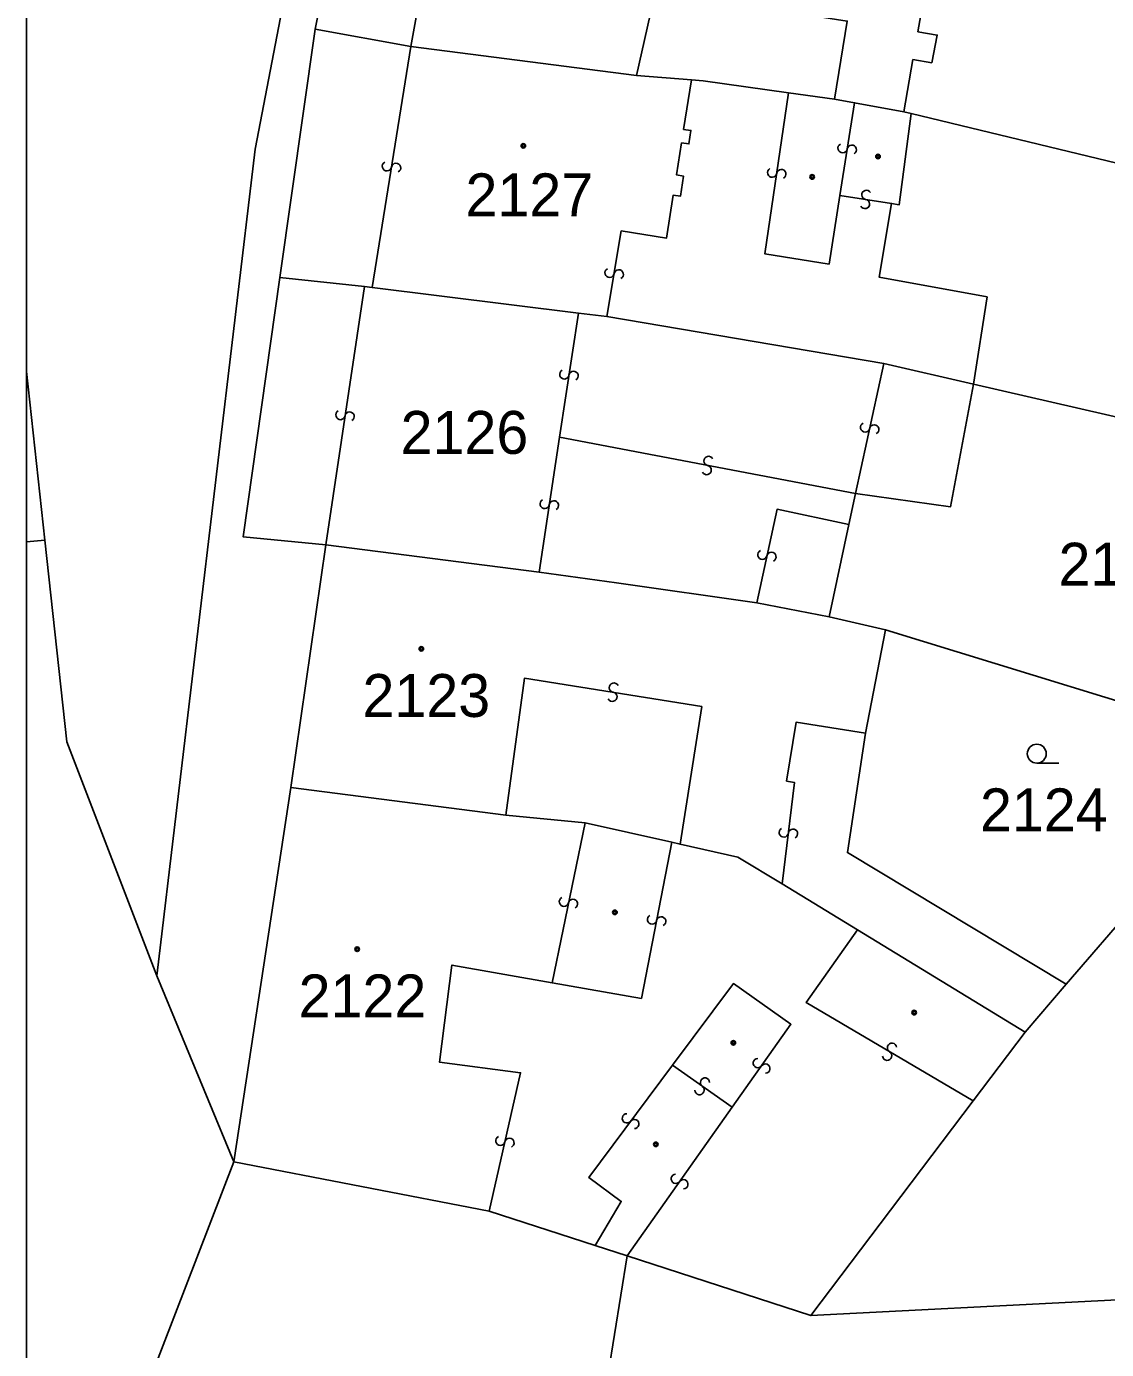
# Model space of a CAD drawing. Extents: x -596024 to -594475, y -1163820 to -1161957.
# Drawn here: x -596024.4 to -595981.6, y -1163000.7 to -1162948.3 of the extents above; entities that cross this region are included whole.
import ezdxf

# ---------------------------------------------------------------- set-up
doc = ezdxf.new("R2010")
doc.units = 0
for name, color, linetype in [('Level 1', 7, 'Continuous'), ('Level 13', 7, 'Continuous'), ('Level 3', 7, 'Continuous'), ('Level 4', 7, 'Continuous'), ('Level 5', 7, 'Continuous'), ('Level 60', 7, 'Continuous'), ('Vrstva 60', 7, 'Continuous'), ('Vrstva 63', 7, 'Continuous')]:
    doc.layers.add(name, color=color, linetype=linetype)

msp = doc.modelspace()

# ---------------------------------------------------------------- linework, layer by layer
at = {"layer": 'Level 1'}
for p in [(-596024.42, -1162961.992), (-596024.42, -1162968.745)]:
    msp.add_line(p, (-596023.69, -1162968.68), dxfattribs=at)
for points in [[(-596024.42, -1162925.615), (-596008.69, -1162918.52), (-596015.36, -1162953.19), (-596019.25, -1162985.94)], [(-596012.98, -1162948.44), (-596011.05, -1162938.75)], [(-596012.98, -1162948.44), (-596014.38, -1162958.27)], [(-596009.19, -1162949.12), (-596012.98, -1162948.44)], [(-596009.19, -1162949.12), (-596000.25, -1162950.27)], [(-596000.25, -1162950.27), (-595998.08, -1162950.45)], [(-595994.23, -1162950.96), (-595997.62, -1162950.49), (-595998.08, -1162950.45)], [(-595994.23, -1162950.96), (-595992.41, -1162951.21)], [(-595992.41, -1162951.21), (-595991.62, -1162951.35)], [(-595991.62, -1162951.35), (-595989.67, -1162951.71)], [(-595989.38, -1162951.78), (-595989.85, -1162955.39), (-595990.15, -1162955.34)], [(-595989.38, -1162951.78), (-595989.67, -1162951.71)], [(-595969.53, -1162956.57), (-595989.38, -1162951.78)], [(-595986.91, -1162962.5), (-595986.37, -1162959.04), (-595990.65, -1162958.26), (-595990.15, -1162955.34)], [(-596012.56, -1162968.86), (-596015.84, -1162968.54), (-596014.38, -1162958.27)], [(-596014.38, -1162958.27), (-596011.03, -1162958.63)], [(-596010.73, -1162958.67), (-596011.03, -1162958.63)], [(-596002.55, -1162959.68), (-596010.73, -1162958.67)], [(-596001.43, -1162959.82), (-596002.55, -1162959.68)], [(-595990.46, -1162961.68), (-596001.43, -1162959.82)], [(-595986.91, -1162962.5), (-595990.46, -1162961.68)], [(-595991.58, -1162966.83), (-595987.82, -1162967.36), (-595986.91, -1162962.5)], [(-595971.22, -1162966.1), (-595986.91, -1162962.5)], [(-595991.58, -1162966.83), (-595991.84, -1162968.06)], [(-595991.84, -1162968.06), (-595992.62, -1162971.72)], [(-596019.25, -1162985.94), (-596022.82, -1162976.67), (-596023.69, -1162968.68)], [(-596012.56, -1162968.86), (-596013.95, -1162978.48)], [(-596004.11, -1162969.94), (-596012.56, -1162968.86)], [(-596004.11, -1162969.94), (-596001.05, -1162970.37), (-595995.49, -1162971.16)], [(-595992.62, -1162971.72), (-595995.49, -1162971.16)], [(-595990.39, -1162972.23), (-595992.62, -1162971.72)], [(-595991.18, -1162976.32), (-595990.39, -1162972.23)], [(-595975.86, -1162976.69), (-595990.39, -1162972.23)], [(-595983.23, -1162986.27), (-595991.9, -1162981.05), (-595991.18, -1162976.32)], [(-595983.23, -1162986.27), (-595980.45, -1162983.04), (-595978.15, -1162979.88), (-595975.86, -1162976.69)], [(-596016.2, -1162993.3), (-596013.95, -1162978.48)], [(-596013.95, -1162978.48), (-596005.43, -1162979.57)], [(-596005.43, -1162979.57), (-596002.29, -1162979.87)], [(-596002.29, -1162979.87), (-595998.86, -1162980.64)], [(-595998.86, -1162980.64), (-595998.53, -1162980.72)], [(-595994.49, -1162982.29), (-595996.24, -1162981.23), (-595998.53, -1162980.72)], [(-595991.5, -1162984.11), (-595994.49, -1162982.29)], [(-595991.5, -1162984.11), (-595984.86, -1162988.16)], [(-596019.25, -1162985.94), (-596016.2, -1162993.3)], [(-595984.86, -1162988.16), (-595983.23, -1162986.27)], [(-595986.92, -1162990.89), (-595984.86, -1162988.16)], [(-595986.92, -1162990.89), (-595990.19, -1162995.21), (-595993.35, -1162999.39)], [(-596024.42, -1163016.146), (-596022.36, -1163009.27), (-596016.2, -1162993.3)], [(-596006.09, -1162995.25), (-596016.2, -1162993.3)], [(-596001.89, -1162996.62), (-596006.09, -1162995.25)], [(-596000.63, -1162997.03), (-596001.89, -1162996.62)], [(-596000.63, -1162997.03), (-596001.88, -1163004.81), (-596014.2, -1163003.3), (-596015.7, -1163003.7), (-596016.6, -1163005.6), (-596016.1, -1163009.9), (-596015.2, -1163011), (-596013, -1163011.8), (-596010.5, -1163034.1), (-596013, -1163034.5), (-596013.91, -1163035.64), (-596013.6, -1163037.7), (-596011.52, -1163039.43), (-596007.9, -1163039.1), (-596001.4, -1163037.5), (-596002.3, -1163042.9)], [(-595993.35, -1162999.39), (-596000.63, -1162997.03)], [(-595970.62, -1162998.23), (-595993.35, -1162999.39)]]:
    msp.add_lwpolyline(points, dxfattribs=at)
at = {"layer": 'Level 13'}
for centre, start, end in [((-595992.092, -1162953.15), 118.1776, 350.7676), ((-595991.728, -1162953.21), 298.3921, 170.4901), ((-596010.142, -1162953.869), 118.2123, 350.3103), ((-596009.778, -1162953.93), 297.9978, 170.5878), ((-595994.882, -1162954.121), 118.9913, 351.0893), ((-595994.518, -1162954.178), 298.7769, 171.3669), ((-595991.209, -1162955.362), 208.2861, 80.8761), ((-595991.15, -1162954.998), 28.5006, 260.5986), ((-596001.322, -1162958.088), 117.8282, 349.9262), ((-596000.959, -1162958.151), 297.6138, 170.2038), ((-596003.112, -1162962.111), 118.4909, 351.0809), ((-596002.748, -1162962.169), 298.7053, 170.8033), ((-596011.982, -1162963.721), 118.8666, 350.9646), ((-596011.618, -1162963.778), 298.6522, 171.2422), ((-595991.2, -1162964.21), 114.8889, 347.4789), ((-595990.84, -1162964.291), 295.1033, 167.2013), ((-595997.476, -1162965.901), 206.5997, 78.6977), ((-595997.405, -1162965.539), 26.3852, 258.9752), ((-596003.892, -1162967.242), 118.5331, 351.1231), ((-596003.528, -1162967.299), 298.7476, 170.8455), ((-595995.27, -1162969.259), 115.2042, 347.3022), ((-595994.91, -1162969.34), 294.9897, 167.5797), ((-596001.21, -1162974.882), 208.0139, 80.6039), ((-596001.149, -1162974.518), 28.2284, 260.3263), ((-595994.423, -1162980.256), 120.4232, 352.5212), ((-595994.057, -1162980.303), 300.2087, 172.7987), ((-596003.13, -1162983.002), 115.4839, 348.0739), ((-596002.77, -1162983.079), 295.6983, 167.7963), ((-595999.641, -1162983.703), 116.4014, 348.4994), ((-595999.279, -1162983.776), 296.1869, 168.7769), ((-595990.135, -1162988.782), 6.8315, 238.9295), ((-595995.45, -1162989.393), 91.8519, 324.4419), ((-595990.324, -1162989.098), 186.617, 59.207), ((-595995.15, -1162989.608), 272.0664, 144.1644), ((-595997.758, -1162990.46), 182.0885, 54.1865), ((-595997.543, -1162990.16), 1.874, 234.464), ((-596000.637, -1162991.579), 90.4329, 323.0229), ((-596000.343, -1162991.802), 270.6473, 142.7453), ((-596005.649, -1162992.469), 114.4083, 346.9983), ((-596005.29, -1162992.552), 294.6227, 166.7207), ((-595998.7, -1162993.972), 92.1399, 324.2379), ((-595998.4, -1162994.187), 271.9254, 144.5154)]:
    msp.add_arc(centre, 0.184, start, end, dxfattribs=at)
at = {"layer": 'Level 3'}
for points in [[(-596009.19, -1162949.12), (-596007.41, -1162939.32)], [(-595987.96, -1162942), (-595989.11, -1162948.54), (-595988.34, -1162948.67), (-595988.56, -1162949.77), (-595989.31, -1162949.64), (-595989.67, -1162951.71)], [(-595992.41, -1162951.21), (-595991.91, -1162948.12), (-595999.5, -1162946.92), (-596000.25, -1162950.27)], [(-596010.73, -1162958.67), (-596009.19, -1162949.12)], [(-596001.43, -1162959.82), (-596000.86, -1162956.43), (-595999.07, -1162956.72), (-595998.8, -1162955.01), (-595998.51, -1162955.05), (-595998.39, -1162954.26), (-595998.67, -1162954.21), (-595998.47, -1162952.94), (-595998.18, -1162952.98), (-595998.1, -1162952.45), (-595998.39, -1162952.41), (-595998.08, -1162950.45)], [(-595992.2, -1162955.02), (-595992.63, -1162957.74), (-595995.17, -1162957.34), (-595994.23, -1162950.96)], [(-595991.62, -1162951.35), (-595992.2, -1162955.02)], [(-595992.2, -1162955.02), (-595990.15, -1162955.34)], [(-596012.56, -1162968.86), (-596011.03, -1162958.63)], [(-596002.55, -1162959.68), (-596003.3, -1162964.6)], [(-595990.46, -1162961.68), (-595991.58, -1162966.83)], [(-596003.3, -1162964.6), (-596004.11, -1162969.94)], [(-595991.58, -1162966.83), (-596003.3, -1162964.6)], [(-595995.49, -1162971.16), (-595994.69, -1162967.45), (-595991.84, -1162968.06)], [(-596005.43, -1162979.57), (-596004.69, -1162974.14), (-595997.67, -1162975.27), (-595998.53, -1162980.72)], [(-595994.49, -1162982.29), (-595994, -1162978.27), (-595994.31, -1162978.22), (-595993.93, -1162975.88), (-595991.18, -1162976.32)], [(-596002.29, -1162979.87), (-596003.6, -1162986.21)], [(-596003.6, -1162986.21), (-596000.06, -1162986.83), (-595998.86, -1162980.64)], [(-595991.5, -1162984.11), (-595993.53, -1162986.99), (-595986.92, -1162990.89)], [(-596003.6, -1162986.21), (-596007.57, -1162985.51), (-596008.06, -1162989.35), (-596004.85, -1162989.77), (-596006.09, -1162995.25)], [(-595998.83, -1162989.47), (-595996.42, -1162986.24), (-595994.14, -1162987.85), (-595996.47, -1162991.14)], [(-595998.83, -1162989.47), (-596002.15, -1162993.92), (-596000.86, -1162994.87), (-596001.89, -1162996.62)], [(-595996.47, -1162991.14), (-595998.83, -1162989.47)], [(-596000.63, -1162997.03), (-595996.47, -1162991.14)]]:
    msp.add_lwpolyline(points, dxfattribs=at)
at = {"layer": 'Level 5'}
msp.add_line((-595984.4, -1162977.51), (-595983.525, -1162977.51), dxfattribs=at)
for centre, radius in [((-596004.74, -1162953.06), 0.09), ((-596004.74, -1162953.06), 0.0521), ((-595990.69, -1162953.48), 0.09), ((-595990.69, -1162953.48), 0.0521), ((-595993.3, -1162954.29), 0.09), ((-595993.3, -1162954.29), 0.0521), ((-596008.78, -1162972.98), 0.09), ((-596008.78, -1162972.98), 0.0521), ((-595984.4, -1162977.135), 0.375), ((-596001.11, -1162983.42), 0.09), ((-596001.11, -1162983.42), 0.0521), ((-596011.32, -1162984.88), 0.09), ((-596011.32, -1162984.88), 0.0521), ((-595989.26, -1162987.39), 0.09), ((-595989.26, -1162987.39), 0.0521), ((-595996.42, -1162988.59), 0.09), ((-595996.42, -1162988.59), 0.0521), ((-595999.49, -1162992.61), 0.09), ((-595999.49, -1162992.61), 0.0521)]:
    msp.add_circle(centre, radius, dxfattribs=at)
at = {"layer": 'Level 60'}
for points in [[(-596009.19, -1162949.12), (-596012.98, -1162948.44), (-596011.05, -1162938.75), (-596007.41, -1162939.32), (-596001.3, -1162940.16), (-595998.35, -1162940.53), (-595996.92, -1162940.71), (-595990.45, -1162941.67), (-595987.96, -1162942), (-595987.61, -1162942.05), (-595978.24, -1162943.41), (-595974.47, -1162943.95), (-595967.57, -1162944.98), (-595968.97, -1162953.21), (-595969.53, -1162956.57), (-595989.38, -1162951.78), (-595989.67, -1162951.71), (-595991.62, -1162951.35), (-595992.41, -1162951.21), (-595994.23, -1162950.96), (-595997.62, -1162950.49), (-595998.08, -1162950.45), (-596000.25, -1162950.27)], [(-595990.46, -1162961.68), (-596001.43, -1162959.82), (-596002.55, -1162959.68), (-596010.73, -1162958.67), (-596011.03, -1162958.63), (-596014.38, -1162958.27), (-596012.98, -1162948.44), (-596009.19, -1162949.12), (-596000.25, -1162950.27), (-595998.08, -1162950.45), (-595997.62, -1162950.49), (-595994.23, -1162950.96), (-595992.41, -1162951.21), (-595991.62, -1162951.35), (-595989.67, -1162951.71), (-595989.38, -1162951.78), (-595989.85, -1162955.39), (-595990.15, -1162955.34), (-595990.65, -1162958.26), (-595986.37, -1162959.04), (-595986.91, -1162962.5)], [(-595969.31, -1162956.67), (-595971.22, -1162966.1), (-595986.91, -1162962.5), (-595986.37, -1162959.04), (-595990.65, -1162958.26), (-595990.15, -1162955.34), (-595989.85, -1162955.39), (-595989.38, -1162951.78), (-595969.53, -1162956.57)], [(-596004.11, -1162969.94), (-596012.56, -1162968.86), (-596015.84, -1162968.54), (-596014.38, -1162958.27), (-596011.03, -1162958.63), (-596010.73, -1162958.67), (-596002.55, -1162959.68), (-596001.43, -1162959.82), (-595990.46, -1162961.68), (-595986.91, -1162962.5), (-595987.82, -1162967.36), (-595991.58, -1162966.83), (-595991.84, -1162968.06), (-595992.62, -1162971.72), (-595995.49, -1162971.16), (-596001.05, -1162970.37)], [(-595975.86, -1162976.69), (-595990.39, -1162972.23), (-595992.62, -1162971.72), (-595991.84, -1162968.06), (-595991.58, -1162966.83), (-595987.82, -1162967.36), (-595986.91, -1162962.5), (-595971.22, -1162966.1)], [(-596005.43, -1162979.57), (-596013.95, -1162978.48), (-596012.56, -1162968.86), (-596004.11, -1162969.94), (-596001.05, -1162970.37), (-595995.49, -1162971.16), (-595992.62, -1162971.72), (-595990.39, -1162972.23), (-595991.18, -1162976.32), (-595991.9, -1162981.05), (-595983.23, -1162986.27), (-595984.86, -1162988.16), (-595991.5, -1162984.11), (-595994.49, -1162982.29), (-595996.24, -1162981.23), (-595998.53, -1162980.72), (-595998.86, -1162980.64), (-596002.29, -1162979.87)], [(-595978.15, -1162979.88), (-595980.45, -1162983.04), (-595983.23, -1162986.27), (-595991.9, -1162981.05), (-595991.18, -1162976.32), (-595990.39, -1162972.23), (-595975.86, -1162976.69)], [(-596006.09, -1162995.25), (-596016.2, -1162993.3), (-596013.95, -1162978.48), (-596005.43, -1162979.57), (-596002.29, -1162979.87), (-595998.86, -1162980.64), (-595998.53, -1162980.72), (-595996.24, -1162981.23), (-595994.49, -1162982.29), (-595991.5, -1162984.11), (-595984.86, -1162988.16), (-595986.92, -1162990.89), (-595990.19, -1162995.21), (-595993.35, -1162999.39), (-596000.63, -1162997.03), (-596001.89, -1162996.62)]]:
    msp.add_lwpolyline(points, close=True, dxfattribs=at)
for points in [[(-595942.49, -1162958.73), (-595950.67, -1162962.21), (-595958.16, -1162966.31), (-595965.2, -1162970.16), (-595966.08, -1162970.49), (-595973.22, -1162981.38), (-595977.64, -1162988.13), (-595976.85, -1162996.87), (-595971.49, -1162996.34), (-595970.62, -1162998.23), (-595993.35, -1162999.39), (-595990.19, -1162995.21), (-595986.92, -1162990.89), (-595984.86, -1162988.16), (-595983.23, -1162986.27), (-595980.45, -1162983.04), (-595978.15, -1162979.88), (-595975.86, -1162976.69), (-595971.22, -1162966.1), (-595969.31, -1162956.67), (-595969.53, -1162956.57), (-595968.97, -1162953.21), (-595967.57, -1162944.98)], [(-596013.91, -1163035.64), (-596013, -1163034.5), (-596010.5, -1163034.1), (-596013, -1163011.8), (-596015.2, -1163011), (-596016.1, -1163009.9), (-596016.6, -1163005.6), (-596015.7, -1163003.7), (-596014.2, -1163003.3), (-596001.88, -1163004.81), (-596000.63, -1162997.03), (-595993.35, -1162999.39), (-595970.62, -1162998.23), (-595964.84, -1162995.68), (-595957.02, -1162994.91), (-595957.18, -1162994.43), (-595940.98, -1162988.01), (-595940.18, -1162989.98), (-595921.07, -1162984.8), (-595917.43, -1162983.88), (-595907.57, -1162981.5), (-595906.63, -1162985.26), (-595898.87, -1162983.32)]]:
    msp.add_lwpolyline(points, dxfattribs=at)
at = {"layer": 'Vrstva 60'}
for points in [[(-596024.42, -1162925.615), (-596024.42, -1162961.992), (-596023.69, -1162968.68), (-596022.82, -1162976.67), (-596019.25, -1162985.94), (-596015.36, -1162953.19), (-596008.69, -1162918.52)], [(-596024.42, -1162961.992), (-596024.42, -1162968.745), (-596023.69, -1162968.68)], [(-596024.42, -1162968.745), (-596024.42, -1163016.146), (-596022.36, -1163009.27), (-596016.2, -1162993.3), (-596019.25, -1162985.94), (-596022.82, -1162976.67), (-596023.69, -1162968.68)]]:
    msp.add_lwpolyline(points, close=True, dxfattribs=at)
for points in [[(-596008.69, -1162918.52), (-596015.36, -1162953.19), (-596019.25, -1162985.94), (-596016.2, -1162993.3), (-596013.95, -1162978.48), (-596012.56, -1162968.86), (-596015.84, -1162968.54), (-596014.38, -1162958.27), (-596012.98, -1162948.44), (-596011.05, -1162938.75)], [(-596013.91, -1163035.64), (-596013, -1163034.5), (-596010.5, -1163034.1), (-596013, -1163011.8), (-596015.2, -1163011), (-596016.1, -1163009.9), (-596016.6, -1163005.6), (-596015.7, -1163003.7), (-596014.2, -1163003.3), (-596001.88, -1163004.81), (-596000.63, -1162997.03), (-596001.89, -1162996.62), (-596006.09, -1162995.25), (-596016.2, -1162993.3), (-596022.36, -1163009.27), (-596024.42, -1163016.146), (-596024.42, -1163050.522)]]:
    msp.add_lwpolyline(points, dxfattribs=at)
at = {"layer": 'Vrstva 63'}
msp.add_lwpolyline([(-594475.47, -1163820.23), (-596024.42, -1163820.23), (-596024.42, -1161956.88), (-594475.47, -1161956.88)], close=True, dxfattribs=at)

# ---------------------------------------------------------------- texts
at = {"layer": 'Level 4'}
for s, p in [('2127', (-596007.03, -1162955.85)), ('2126', (-596009.6, -1162965.26)), ('2125', (-595983.54, -1162970.48)), ('2123', (-596011.11, -1162975.68)), ('2124', (-595986.65, -1162980.21)), ('2122', (-596013.64, -1162987.58))]:
    msp.add_text(s, height=1.7, dxfattribs=at).set_placement(p)

doc.saveas('drawing.dxf')
